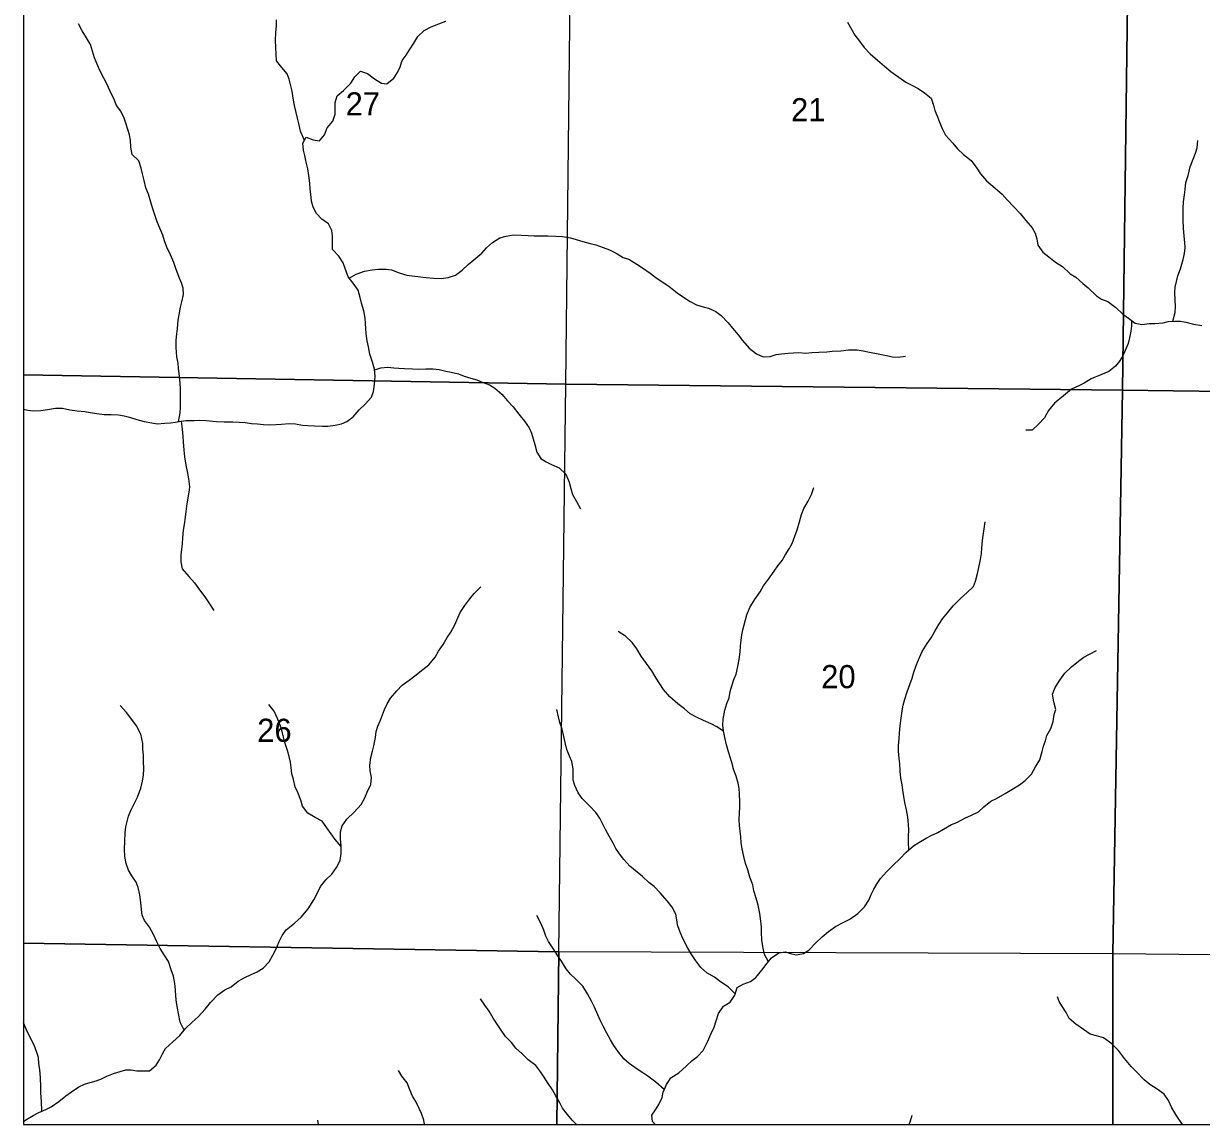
# Model space of a CAD drawing. Extents: x -10 to 158, y 8 to 33.
# Drawn here: x 24.6 to 26.732, y 14.1 to 16.093 of the extents above; entities that cross this region are included whole.
import ezdxf

# ---------------------------------------------------------------- set-up
doc = ezdxf.new("R2010")
doc.units = 0
for name, color, linetype in [('GM_X_Corporation', 7, 'Continuous'), ('GM_X_Minor_River', 7, 'Continuous'), ('GM_X_Section_Text', 7, 'Continuous')]:
    doc.layers.add(name, color=color, linetype=linetype)

msp = doc.modelspace()

# ---------------------------------------------------------------- linework, layer by layer
at = {"layer": 'GM_X_Corporation'}
for points in [[(24.6, 16.4774), (24.6, 15.4569), (25.5813, 15.4398), (25.5928, 16.4681)], [(26.6025, 16.4586), (26.5887, 15.4288), (25.5813, 15.4398), (25.5928, 16.4681)], [(27.622, 16.4497), (27.6041, 15.416), (26.5887, 15.4288), (26.6025, 16.4586)], [(24.6, 15.4569), (24.6, 14.4279), (25.5687, 14.4123), (25.5813, 15.4398)], [(25.5813, 15.4398), (26.5887, 15.4288), (26.5718, 14.4088), (25.5687, 14.4123)], [(26.5887, 15.4288), (27.6041, 15.416), (27.588, 14.3983), (26.5718, 14.4088)], [(24.6, 14.4279), (24.6, 14.1), (25.565, 14.1), (25.5687, 14.4123)], [(25.565, 14.1), (26.5712, 14.1), (26.5718, 14.4088), (25.5687, 14.4123)], [(26.5712, 14.1), (27.5867, 14.1), (27.588, 14.3983), (26.5718, 14.4088)]]:
    msp.add_lwpolyline(points, close=True, dxfattribs=at)
at = {"layer": 'GM_X_Minor_River'}
msp.add_line((25.1341, 14.1), (25.1326, 14.1079), dxfattribs=at)
for points in [[(25.1082, 15.881), (25.1013, 15.8981), (25.0982, 15.9117), (25.0959, 15.9212), (25.0932, 15.9315), (25.0902, 15.9444), (25.0879, 15.9576), (25.0859, 15.9702), (25.0833, 15.9823), (25.081, 15.9922), (25.0771, 16.0016), (25.0673, 16.013), (25.0577, 16.0251), (25.057, 16.0373), (25.0566, 16.049), (25.0561, 16.0627), (25.0565, 16.0756), (25.0576, 16.0889), (25.058, 16.0995)], [(25.1359, 15.8804), (25.1446, 15.891), (25.1495, 15.9036), (25.1597, 15.9158), (25.1638, 15.9287), (25.1638, 15.9496), (25.1675, 15.9617), (25.1793, 15.9712), (25.1925, 15.9846), (25.1997, 15.9964), (25.2096, 16.0063), (25.2225, 16.0025), (25.235, 15.9923), (25.2479, 15.9848), (25.2578, 15.9833), (25.2703, 15.994), (25.2771, 16.0039), (25.2816, 16.0141), (25.285, 16.0255), (25.2922, 16.0354), (25.2983, 16.0449), (25.3066, 16.0571), (25.3138, 16.0689), (25.3248, 16.0803), (25.3376, 16.0864), (25.3517, 16.0918), (25.3642, 16.0968)], [(24.8803, 15.372), (24.8835, 15.3879), (24.8842, 15.3974), (24.8842, 15.4213), (24.8838, 15.4312), (24.8837, 15.4418), (24.8822, 15.4543), (24.8803, 15.468), (24.8799, 15.4782), (24.8776, 15.4892), (24.876, 15.5063), (24.876, 15.5196), (24.8775, 15.531), (24.8786, 15.5409), (24.8801, 15.5557), (24.8816, 15.5652), (24.8842, 15.5792), (24.8864, 15.5887), (24.8895, 15.6024), (24.889, 15.6134), (24.886, 15.6236), (24.8818, 15.6331), (24.8757, 15.6494), (24.8719, 15.6604), (24.8658, 15.6741), (24.8593, 15.6877), (24.8551, 15.6991), (24.852, 15.7093), (24.8467, 15.7222), (24.8417, 15.7336), (24.8371, 15.748), (24.8333, 15.759), (24.8303, 15.7696), (24.8264, 15.7836), (24.8211, 15.795), (24.818, 15.8087), (24.8154, 15.8204), (24.8131, 15.8307), (24.8089, 15.8439), (24.7963, 15.8553), (24.794, 15.8686), (24.7936, 15.8815), (24.7917, 15.8913), (24.789, 15.9008), (24.7859, 15.9103), (24.7821, 15.9213), (24.776, 15.9338), (24.7684, 15.944), (24.7627, 15.9581), (24.7577, 15.9675), (24.752, 15.9808), (24.7455, 15.9937), (24.7387, 16.0066), (24.7345, 16.0161), (24.7284, 16.0305), (24.7245, 16.0426), (24.7211, 16.0547), (24.7139, 16.0669), (24.7063, 16.0794), (24.6994, 16.0919)], [(26.0913, 16.0951), (26.0989, 16.0811), (26.1046, 16.0716), (26.113, 16.061), (26.1217, 16.0492), (26.132, 16.0375), (26.1453, 16.0262), (26.1582, 16.0156), (26.1696, 16.0061), (26.1841, 15.9955), (26.1966, 15.9868), (26.208, 15.9812), (26.2194, 15.9752), (26.2304, 15.9672), (26.2426, 15.9574), (26.2468, 15.9449), (26.2495, 15.935), (26.2541, 15.924), (26.2579, 15.9142), (26.2628, 15.9024), (26.2685, 15.8903), (26.2819, 15.8759), (26.2902, 15.8661), (26.3013, 15.8558), (26.3149, 15.8445), (26.3252, 15.8309), (26.3321, 15.8206), (26.3431, 15.8078), (26.3583, 15.7949), (26.3712, 15.7836), (26.38, 15.7737), (26.3922, 15.7609), (26.404, 15.7488), (26.4139, 15.7363), (26.4256, 15.723), (26.431, 15.7132), (26.4337, 15.7029), (26.436, 15.6912), (26.4447, 15.6787), (26.4554, 15.6703), (26.4679, 15.6609), (26.4804, 15.653), (26.4945, 15.6397), (26.5044, 15.6333), (26.5173, 15.622), (26.5268, 15.614), (26.5417, 15.6), (26.5512, 15.594), (26.5622, 15.5895), (26.577, 15.5789), (26.5895, 15.5664), (26.5998, 15.5592), (26.612, 15.5505), (26.6241, 15.5479), (26.6378, 15.5495), (26.6473, 15.5495), (26.6624, 15.5511), (26.6719, 15.5534), (26.6837, 15.5538), (26.6939, 15.5538), (26.7034, 15.5523), (26.7175, 15.5486), (26.7326, 15.546)], [(24.6, 15.3946), (24.608, 15.3927), (24.6175, 15.3916), (24.6315, 15.3924), (24.6436, 15.3943), (24.6581, 15.3962), (24.6706, 15.3963), (24.6839, 15.3937), (24.6972, 15.3914), (24.7108, 15.3904), (24.7207, 15.3889), (24.7325, 15.3866), (24.7461, 15.3848), (24.7586, 15.3848), (24.7719, 15.3841), (24.7818, 15.3826), (24.792, 15.38), (24.805, 15.3762), (24.8182, 15.3725), (24.8319, 15.3699), (24.8418, 15.368), (24.8558, 15.3692), (24.8657, 15.37), (24.8752, 15.3712), (24.8846, 15.3727), (24.8945, 15.3739), (24.9089, 15.3743), (24.9188, 15.3747), (24.9298, 15.374), (24.9495, 15.3725), (24.9628, 15.3715), (24.9788, 15.3715), (24.9909, 15.3712), (25.0008, 15.3704), (25.0125, 15.369), (25.0232, 15.3682), (25.0345, 15.3671), (25.0444, 15.3664), (25.0573, 15.3668), (25.0668, 15.3676), (25.0808, 15.3688), (25.0922, 15.3681), (25.1051, 15.3655), (25.1146, 15.3651), (25.1268, 15.3644), (25.1412, 15.3641), (25.151, 15.3641), (25.1639, 15.3657), (25.1753, 15.3684), (25.1852, 15.3722), (25.1965, 15.381), (25.2075, 15.3932), (25.2181, 15.4038), (25.2295, 15.4164), (25.2336, 15.4267), (25.2351, 15.4396), (25.2366, 15.454), (25.2354, 15.4673), (25.2316, 15.4798), (25.227, 15.4942), (25.2243, 15.5075), (25.222, 15.5181), (25.2201, 15.531), (25.2193, 15.5405), (25.2189, 15.55), (25.2182, 15.5595), (25.2159, 15.5724), (25.2116, 15.5868), (25.209, 15.597), (25.2059, 15.6103), (25.1968, 15.6228), (25.1873, 15.6342), (25.1823, 15.6493), (25.1785, 15.6596), (25.1709, 15.6717), (25.1591, 15.6834), (25.159, 15.6959), (25.1594, 15.7081), (25.1582, 15.7183), (25.1521, 15.7301), (25.1396, 15.7384), (25.1305, 15.749), (25.124, 15.76), (25.1213, 15.771), (25.1198, 15.7835), (25.119, 15.793), (25.1182, 15.804), (25.1166, 15.8177), (25.1147, 15.8294), (25.1117, 15.8416), (25.109, 15.8537), (25.1067, 15.8632), (25.1055, 15.8761), (25.1116, 15.8871), (25.1241, 15.8822), (25.1359, 15.8804)], [(26.6801, 15.5537), (26.6844, 15.5697), (26.6848, 15.5807), (26.6844, 15.5918), (26.6836, 15.6058), (26.6843, 15.6153), (26.6866, 15.6259), (26.6892, 15.6358), (26.6941, 15.6487), (26.6986, 15.6658), (26.7012, 15.6765), (26.7024, 15.6867), (26.7016, 15.6966), (26.7008, 15.7076), (26.6996, 15.7228), (26.6988, 15.7353), (26.6988, 15.7573), (26.6995, 15.7702), (26.7014, 15.7824), (26.7025, 15.7922), (26.7036, 15.8052), (26.7078, 15.8173), (26.7115, 15.8333), (26.7213, 15.858), (26.724, 15.8675), (26.7255, 15.8808)], [(25.1892, 15.6319), (25.2017, 15.6391), (25.2168, 15.6445), (25.2312, 15.6468), (25.2422, 15.648), (25.2563, 15.6481), (25.2658, 15.6466), (25.2798, 15.6413), (25.2939, 15.6372), (25.3034, 15.6357), (25.3182, 15.6342), (25.3288, 15.6331), (25.3428, 15.6317), (25.3557, 15.6313), (25.3686, 15.6329), (25.3815, 15.6371), (25.394, 15.6463), (25.4046, 15.6562), (25.4152, 15.6649), (25.4293, 15.6771), (25.4376, 15.6866), (25.4486, 15.6966), (25.4618, 15.705), (25.4732, 15.708), (25.4869, 15.71), (25.5005, 15.7096), (25.5134, 15.7089), (25.5244, 15.7086), (25.5354, 15.7086), (25.5495, 15.7083), (25.5635, 15.708), (25.5753, 15.7069), (25.5897, 15.7046), (25.6003, 15.702), (25.6121, 15.6983), (25.6258, 15.6945), (25.6356, 15.6923), (25.6489, 15.6874), (25.6607, 15.6829), (25.6725, 15.6772), (25.685, 15.6689), (25.6957, 15.6659), (25.7097, 15.6572), (25.7204, 15.6504), (25.734, 15.6406), (25.7443, 15.633), (25.7557, 15.6251), (25.7679, 15.6172), (25.7831, 15.6055), (25.7926, 15.5987), (25.8066, 15.5896), (25.8177, 15.5832), (25.8298, 15.5798), (25.8397, 15.5772), (25.853, 15.5712), (25.8625, 15.564), (25.8754, 15.5511), (25.883, 15.5413), (25.8933, 15.5292), (25.9013, 15.5189), (25.9135, 15.5049), (25.9264, 15.4947), (25.9385, 15.4891), (25.9511, 15.4899), (25.9624, 15.4933), (25.9719, 15.4949), (25.9837, 15.4961), (25.9935, 15.4969), (26.0034, 15.4973), (26.0159, 15.4962), (26.0269, 15.497), (26.0395, 15.4978), (26.0539, 15.4982), (26.0637, 15.4994), (26.0789, 15.5002), (26.0933, 15.5021), (26.1089, 15.5018), (26.1195, 15.5003), (26.1313, 15.4981), (26.1469, 15.4947), (26.1586, 15.4921), (26.1727, 15.4891), (26.1829, 15.4888), (26.1962, 15.4903)], [(26.6053, 15.5553), (26.6055, 15.5456), (26.604, 15.5361), (26.6018, 15.5239), (26.5995, 15.5137), (26.5939, 15.5007), (26.5897, 15.4912), (26.5833, 15.4817), (26.5765, 15.4722), (26.5643, 15.4627), (26.5499, 15.4566), (26.5325, 15.4493), (26.5196, 15.4417), (26.5098, 15.4367), (26.4965, 15.4306), (26.4821, 15.4188), (26.4662, 15.4058), (26.4548, 15.3921), (26.4477, 15.3792), (26.4371, 15.3674), (26.4257, 15.3567), (26.4143, 15.3567)], [(25.2356, 15.4657), (25.2464, 15.4692), (25.2593, 15.4704), (25.27, 15.4693), (25.2795, 15.4686), (25.2897, 15.4682), (25.3037, 15.4675), (25.3147, 15.4672), (25.328, 15.4676), (25.3413, 15.4677), (25.3523, 15.4666), (25.3641, 15.4636), (25.374, 15.4617), (25.3872, 15.4583), (25.3975, 15.4546), (25.4093, 15.4508), (25.4203, 15.4478), (25.4302, 15.4437), (25.4434, 15.4384), (25.4529, 15.4324), (25.4655, 15.4218), (25.4758, 15.4097), (25.486, 15.3987), (25.4967, 15.3858), (25.5066, 15.3729), (25.5153, 15.3608), (25.5195, 15.351), (25.5226, 15.3407), (25.5253, 15.3309), (25.5291, 15.3168), (25.5363, 15.3051), (25.5458, 15.2994), (25.5557, 15.2942), (25.5694, 15.2885), (25.5816, 15.2772), (25.5873, 15.2628), (25.5903, 15.251), (25.5934, 15.2404), (25.6006, 15.2275), (25.6079, 15.2142)], [(24.885, 15.3728), (24.887, 15.3587), (24.8885, 15.345), (24.8889, 15.3355), (24.8901, 15.3207), (24.8912, 15.3086), (24.8939, 15.2934), (24.8962, 15.282), (24.8985, 15.2687), (24.9001, 15.2539), (24.899, 15.2444), (24.8967, 15.2308), (24.8952, 15.219), (24.8937, 15.2095), (24.8926, 15.1993), (24.8904, 15.186), (24.8889, 15.1757), (24.8878, 15.1617), (24.887, 15.151), (24.8859, 15.1412), (24.8848, 15.1305), (24.8848, 15.1184), (24.8868, 15.1055), (24.8989, 15.0918), (24.9096, 15.0801), (24.9183, 15.0676), (24.9278, 15.0551), (24.9366, 15.0422), (24.9446, 15.0305)], [(25.948, 14.3945), (25.9413, 14.4076), (25.9382, 14.422), (25.9363, 14.4334), (25.9355, 14.4478), (25.9355, 14.4573), (25.934, 14.4725), (25.9324, 14.482), (25.9294, 14.4968), (25.9259, 14.5097), (25.9217, 14.5229), (25.9198, 14.5336), (25.9148, 14.5476), (25.911, 14.5609), (25.9068, 14.5722), (25.9037, 14.5848), (25.9007, 14.5988), (25.8991, 14.6098), (25.898, 14.6204), (25.8956, 14.6409), (25.8952, 14.6519), (25.8956, 14.6633), (25.8963, 14.6736), (25.8967, 14.6846), (25.8955, 14.6986), (25.8951, 14.7081), (25.8932, 14.718), (25.8898, 14.7305), (25.8856, 14.7411), (25.8817, 14.7551), (25.8787, 14.765), (25.876, 14.7745), (25.8722, 14.7873), (25.8695, 14.8002), (25.8668, 14.8124), (25.8656, 14.8226), (25.866, 14.8333), (25.869, 14.8496), (25.8731, 14.8621), (25.8769, 14.8724), (25.8788, 14.8838), (25.8822, 14.8941), (25.8856, 14.9055), (25.8897, 14.915), (25.8927, 14.929), (25.895, 14.9415), (25.8968, 14.9552), (25.8976, 14.9662), (25.8987, 14.9761), (25.9002, 14.986), (25.9017, 14.9955), (25.9092, 15.0221), (25.9145, 15.0357), (25.9228, 15.0494), (25.933, 15.0639), (25.9395, 15.0746), (25.9485, 15.0867), (25.9588, 15.1016), (25.9652, 15.1111), (25.9731, 15.1206), (25.9784, 15.1301), (25.9856, 15.1419), (25.9909, 15.1514), (25.9962, 15.1647), (26.0003, 15.1765), (26.0045, 15.1909), (26.0082, 15.2039), (26.0124, 15.2149), (26.0199, 15.2282), (26.0264, 15.2404), (26.0301, 15.2529)], [(26.2024, 14.5969), (26.2016, 14.6116), (26.2019, 14.6218), (26.2023, 14.6328), (26.2019, 14.6431), (26.2003, 14.656), (26.198, 14.6697), (26.1953, 14.6829), (26.1934, 14.6936), (26.1915, 14.7049), (26.19, 14.7144), (26.188, 14.7266), (26.1865, 14.7395), (26.1857, 14.7524), (26.1845, 14.7626), (26.1837, 14.7755), (26.1837, 14.7854), (26.1845, 14.7987), (26.1852, 14.8082), (26.1867, 14.8214), (26.1882, 14.8351), (26.19, 14.8484), (26.1919, 14.8587), (26.1949, 14.8697), (26.1994, 14.883), (26.2043, 14.8963), (26.2081, 14.9077), (26.2111, 14.9187), (26.2157, 14.9309), (26.2217, 14.9449), (26.2262, 14.9563), (26.2353, 14.9704), (26.2425, 14.9807), (26.2482, 14.9906), (26.2565, 15.0046), (26.2633, 15.0149), (26.2724, 15.026), (26.2826, 15.0389), (26.2955, 15.0518), (26.308, 15.0629), (26.3193, 15.0736), (26.3231, 15.0831), (26.3265, 15.0975), (26.3287, 15.1078), (26.3321, 15.1226), (26.3336, 15.1332), (26.3343, 15.1431), (26.3354, 15.1567), (26.3366, 15.1662), (26.3388, 15.178), (26.3407, 15.1909)], [(25.2384, 14.811), (25.2414, 14.8208), (25.2459, 14.8319), (25.2497, 14.8414), (25.2531, 14.8512), (25.258, 14.8615), (25.2641, 14.8714), (25.2754, 14.8847), (25.2853, 14.895), (25.2978, 14.9042), (25.3084, 14.9118), (25.3224, 14.9236), (25.3334, 14.9316), (25.3451, 14.9457), (25.3512, 14.9564), (25.3595, 14.9685), (25.3667, 14.9811), (25.3731, 14.991), (25.3803, 15.0043), (25.3863, 15.0172), (25.3905, 15.0267), (25.3984, 15.0393), (25.4075, 15.0514), (25.4158, 15.0613), (25.4279, 15.0728)], [(25.867, 14.8116), (25.8546, 14.8196), (25.8448, 14.8252), (25.8307, 14.8309), (25.8182, 14.8369), (25.8064, 14.8433), (25.7965, 14.8524), (25.784, 14.8611), (25.7695, 14.8739), (25.7585, 14.8875), (25.7448, 14.908), (25.7372, 14.9213), (25.7276, 14.9341), (25.7181, 14.9474), (25.7101, 14.9606), (25.7018, 14.9724), (25.6892, 14.9837), (25.6763, 14.992)], [(26.4523, 14.8041), (26.4591, 14.8167), (26.4637, 14.8296), (26.4652, 14.8417), (26.4682, 14.8512), (26.4647, 14.8649), (26.4624, 14.8785), (26.4673, 14.8907), (26.4753, 14.904), (26.4847, 14.9166), (26.4965, 14.9284), (26.5093, 14.9387), (26.5188, 14.9459), (26.529, 14.9513), (26.5419, 14.9578)], [(25.1747, 14.6031), (25.1637, 14.6156), (25.1568, 14.6258), (25.1492, 14.6368), (25.1405, 14.6489), (25.1279, 14.6557), (25.1146, 14.6636), (25.1051, 14.6761), (25.1021, 14.6871), (25.0963, 14.7008), (25.0914, 14.711), (25.0883, 14.7243), (25.0856, 14.7349), (25.0841, 14.7459), (25.0829, 14.7558), (25.0806, 14.766), (25.0776, 14.777), (25.073, 14.7914), (25.0707, 14.8009), (25.068, 14.8111), (25.065, 14.8206), (25.0596, 14.835), (25.0535, 14.8479), (25.044, 14.86)], [(24.8909, 14.2708), (24.8836, 14.2851), (24.8806, 14.3011), (24.8786, 14.3106), (24.8767, 14.3208), (24.8759, 14.3322), (24.8748, 14.3436), (24.8736, 14.3553), (24.8713, 14.3682), (24.8671, 14.38), (24.8625, 14.3952), (24.8545, 14.4069), (24.8473, 14.4186), (24.8412, 14.4304), (24.8351, 14.444), (24.8282, 14.4569), (24.8191, 14.469), (24.8149, 14.4785), (24.8134, 14.4891), (24.8122, 14.502), (24.8103, 14.5157), (24.8076, 14.5286), (24.8038, 14.5384), (24.7958, 14.5502), (24.7897, 14.5604), (24.7855, 14.5725), (24.7836, 14.5847), (24.7824, 14.5983), (24.7831, 14.612), (24.7842, 14.6276), (24.7853, 14.6386), (24.7876, 14.6481), (24.7898, 14.658), (24.7944, 14.6682), (24.8012, 14.6827), (24.8061, 14.6922), (24.8121, 14.7089), (24.8155, 14.7211), (24.817, 14.7328), (24.8177, 14.7431), (24.8173, 14.7583), (24.8169, 14.7681), (24.8161, 14.7795), (24.8157, 14.7894), (24.8123, 14.8065), (24.8043, 14.8212), (24.7959, 14.833), (24.7864, 14.8459), (24.775, 14.8584)], [(25.8882, 14.3364), (25.875, 14.3493), (25.8614, 14.3584), (25.8503, 14.3663), (25.8367, 14.3742), (25.826, 14.3841), (25.8169, 14.3962), (25.8081, 14.4091), (25.8024, 14.4189), (25.7974, 14.4284), (25.7914, 14.4409), (25.7872, 14.4511), (25.7837, 14.461), (25.7822, 14.4705), (25.7806, 14.4807), (25.7742, 14.4932), (25.7646, 14.5049), (25.7521, 14.5193), (25.7411, 14.5307), (25.7316, 14.5382), (25.7205, 14.5488), (25.7106, 14.5568), (25.6973, 14.5673), (25.6867, 14.5794), (25.6787, 14.59), (25.6722, 14.5995), (25.6673, 14.609), (25.66, 14.6215), (25.6532, 14.634), (25.6482, 14.6435), (25.6429, 14.6541), (25.6357, 14.6647), (25.6242, 14.6768), (25.6109, 14.69), (25.6037, 14.7002), (25.5976, 14.7135), (25.5949, 14.7234), (25.5945, 14.734), (25.5949, 14.7435), (25.5922, 14.7568), (25.5884, 14.7666), (25.583, 14.7784), (25.58, 14.7916), (25.5777, 14.8023), (25.5746, 14.8155), (25.5708, 14.8277), (25.5681, 14.8379), (25.565, 14.8508)], [(24.6, 14.1054), (24.6044, 14.1085), (24.6172, 14.1161), (24.6275, 14.1214), (24.6404, 14.1272), (24.6502, 14.1318), (24.6639, 14.1413), (24.6767, 14.1516), (24.6866, 14.1588), (24.6999, 14.168), (24.7101, 14.1726), (24.7207, 14.176), (24.7313, 14.1787), (24.7412, 14.1826), (24.7507, 14.1875), (24.7628, 14.1925), (24.7749, 14.196), (24.7852, 14.1986), (24.7946, 14.1987), (24.8053, 14.1972), (24.828, 14.1973), (24.8398, 14.2072), (24.8458, 14.2171), (24.8515, 14.2277), (24.8568, 14.2372), (24.87, 14.2498), (24.8829, 14.2612), (24.8931, 14.2734), (24.9053, 14.2852), (24.9162, 14.2947), (24.9284, 14.3084), (24.9382, 14.3206), (24.9518, 14.3343), (24.9643, 14.3439), (24.9757, 14.3488), (24.9882, 14.3595), (25.0015, 14.3668), (25.0109, 14.371), (25.0231, 14.3763), (25.0337, 14.3828), (25.0443, 14.3942), (25.0511, 14.4064), (25.0583, 14.4201), (25.0624, 14.4311), (25.0681, 14.4418), (25.0753, 14.452), (25.0904, 14.4642), (25.1022, 14.4753), (25.1154, 14.4905), (25.1252, 14.5065), (25.1324, 14.5206), (25.1377, 14.5308), (25.1468, 14.5426), (25.1578, 14.5533), (25.1661, 14.5651), (25.1729, 14.5776), (25.1748, 14.5906), (25.1747, 14.6035), (25.1736, 14.6167), (25.1735, 14.6297), (25.1769, 14.6407), (25.1849, 14.6525), (25.1985, 14.6654), (25.211, 14.6788), (25.2178, 14.6913), (25.2231, 14.7042), (25.2284, 14.7145), (25.2299, 14.7278), (25.2276, 14.7399), (25.2268, 14.7502), (25.2283, 14.7642), (25.2313, 14.7756), (25.2339, 14.7855), (25.2369, 14.8003), (25.2384, 14.811)], [(25.7431, 14.1), (25.7386, 14.1051), (25.737, 14.1169), (25.7435, 14.1264), (25.7495, 14.1363), (25.7556, 14.1488), (25.7574, 14.1587), (25.7639, 14.172), (25.7718, 14.1842), (25.7862, 14.1937), (25.7998, 14.2063), (25.8101, 14.2158), (25.8195, 14.2227), (25.8301, 14.2341), (25.8384, 14.2505), (25.8437, 14.2634), (25.8502, 14.2763), (25.8535, 14.2877), (25.8577, 14.301), (25.8671, 14.314), (25.8789, 14.3216), (25.8876, 14.3342), (25.8914, 14.3478), (25.9023, 14.354), (25.9156, 14.3589), (25.9255, 14.3658), (25.9364, 14.3791), (25.9459, 14.3921), (25.9539, 14.4016), (25.9667, 14.4104), (25.9789, 14.4123), (25.9884, 14.4097), (25.9982, 14.4067), (26.0115, 14.4094), (26.021, 14.4155), (26.0339, 14.4288), (26.0456, 14.4395), (26.0566, 14.449), (26.0698, 14.4582), (26.0835, 14.4658), (26.0956, 14.4715), (26.11, 14.4818), (26.1218, 14.4936), (26.1297, 14.5058), (26.1342, 14.5161), (26.1391, 14.5256), (26.1452, 14.5359), (26.1512, 14.5454), (26.1618, 14.5575), (26.174, 14.569), (26.1861, 14.5808), (26.1974, 14.5926), (26.2107, 14.604), (26.2202, 14.6101), (26.2334, 14.6181), (26.2429, 14.6227), (26.255, 14.6285), (26.2653, 14.6342), (26.2793, 14.6426), (26.2891, 14.6464), (26.3051, 14.6548), (26.3145, 14.659), (26.3282, 14.6659), (26.338, 14.6747), (26.3505, 14.6853), (26.3611, 14.6899), (26.3767, 14.6991), (26.3888, 14.706), (26.4025, 14.7147), (26.4131, 14.7227), (26.424, 14.7342), (26.4316, 14.7471), (26.4395, 14.7597), (26.4437, 14.7749), (26.4463, 14.7847), (26.4497, 14.7942), (26.4523, 14.8041)], [(25.7596, 14.1632), (25.7441, 14.1765), (25.7301, 14.1871), (25.7206, 14.1935), (25.7103, 14.2003), (25.6962, 14.2105), (25.6867, 14.2188), (25.6753, 14.2328), (25.6685, 14.2427), (25.6624, 14.2529), (25.6555, 14.2654), (25.6498, 14.2764), (25.6445, 14.2878), (25.6395, 14.2984), (25.6334, 14.3124), (25.6277, 14.323), (25.6208, 14.3366), (25.6121, 14.3503), (25.5995, 14.3628), (25.59, 14.3718), (25.582, 14.3817), (25.5736, 14.3953), (25.5672, 14.4052), (25.5588, 14.4184), (25.5504, 14.4309), (25.5455, 14.4408), (25.5416, 14.4518), (25.5355, 14.4658), (25.5287, 14.4783)], [(25.6008, 14.1), (25.5932, 14.108), (25.5845, 14.1179), (25.5754, 14.1296), (25.57, 14.1402), (25.5635, 14.152), (25.5571, 14.1626), (25.5495, 14.1743), (25.5411, 14.1872), (25.5342, 14.197), (25.527, 14.2069), (25.5133, 14.2171), (25.5027, 14.228), (25.4909, 14.2383), (25.4829, 14.2481), (25.4722, 14.2594), (25.4646, 14.2704), (25.4581, 14.2799), (25.4502, 14.2924), (25.4429, 14.3053), (25.4349, 14.3159), (25.4273, 14.3276)], [(26.6979, 14.1), (26.6964, 14.1015), (26.6872, 14.1152), (26.6785, 14.1303), (26.672, 14.1432), (26.6644, 14.1546), (26.6515, 14.1636), (26.6385, 14.172), (26.6283, 14.1806), (26.6146, 14.195), (26.6047, 14.2049), (26.5925, 14.2192), (26.5815, 14.2336), (26.5697, 14.2457), (26.5545, 14.2567), (26.542, 14.2605), (26.5302, 14.2631), (26.5184, 14.2718), (26.5043, 14.2812), (26.4926, 14.2918), (26.4872, 14.3024), (26.475, 14.3214), (26.4712, 14.3308)], [(24.6331, 14.124), (24.6327, 14.1416), (24.6312, 14.1571), (24.6312, 14.1681), (24.6304, 14.1845), (24.6292, 14.1993), (24.6277, 14.2099), (24.6269, 14.2209), (24.6238, 14.2304), (24.6192, 14.2433), (24.6116, 14.2584), (24.6055, 14.2713), (24.6, 14.2837)], [(25.3258, 14.1), (25.3242, 14.1075), (25.32, 14.1196), (25.3158, 14.1291), (25.3101, 14.1416), (25.304, 14.1514), (25.2994, 14.1628), (25.2944, 14.1753), (25.2846, 14.1874), (25.2785, 14.1977)], [(26.2028, 14.1), (26.205, 14.1064), (26.2083, 14.117)]]:
    msp.add_lwpolyline(points, dxfattribs=at)

# ---------------------------------------------------------------- texts
at = {"layer": 'GM_X_Section_Text'}
for s, p in [('27', (25.1829, 15.9263)), ('21', (25.9891, 15.9157)), ('20', (26.0437, 14.8896)), ('26', (25.0229, 14.7925))]:
    msp.add_text(s, height=0.04186, rotation=0, dxfattribs=at).set_placement(p)

doc.saveas('drawing.dxf')
